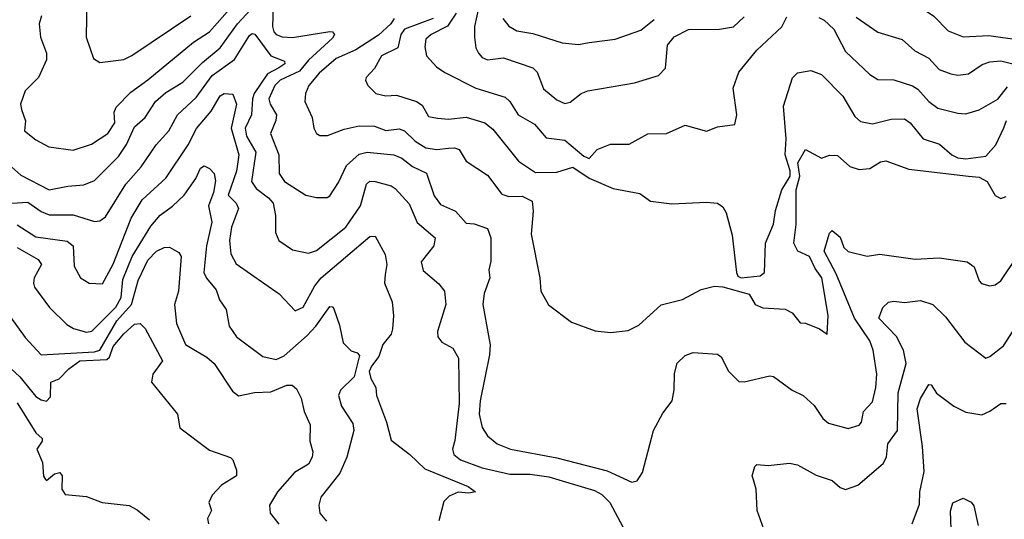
# Model space of a CAD drawing. Extents: x 1308313 to 1441400, y 959662 to 1036319.
# Tile 367 of 656: x 1373565 to 1377249, y 1011242 to 1013111. Entities that reach past the tile are written whole.
import ezdxf

# ---------------------------------------------------------------- set-up
doc = ezdxf.new("R2010")
doc.units = 0

msp = doc.modelspace()

# ---------------------------------------------------------------- linework, layer by layer
at = {"layer": '0CON10XD'}
for points in [[(1373646.1, 1013125), (1373637.9, 1013095), (1373643.1, 1013045), (1373665.4, 1012985), (1373665, 1012960), (1373635.5, 1012895), (1373585.5, 1012845), (1373568.6, 1012795), (1373572, 1012775), (1373587, 1012733), (1373582.9, 1012695), (1373625, 1012660.8), (1373674.3, 1012635), (1373765, 1012622.3), (1373834.2, 1012645), (1373895, 1012685.5), (1373921.1, 1012725), (1373918.8, 1012765), (1373926, 1012784), (1373980.3, 1012839.7), (1374045, 1012885.2), (1374215, 1013026.4), (1374275, 1013065.3), (1374388.6, 1013195)], [(1373816.8, 1013195), (1373813.5, 1013045), (1373840.8, 1012965), (1373865, 1012950), (1373955, 1012962.2), (1373985, 1012976.9), (1374204.9, 1013125.1)], [(1374514.8, 1013195), (1374510.5, 1013085), (1374515.2, 1013065.2), (1374525, 1013054.8), (1374546.6, 1013046.6), (1374585, 1013044.5), (1374725, 1013067.1), (1374735.6, 1013065), (1374742.7, 1013055), (1374735, 1013041.5), (1374645, 1012959.4), (1374611.7, 1012918.3), (1374539.3, 1012885), (1374519.4, 1012865), (1374497.5, 1012815), (1374501.9, 1012795), (1374525.3, 1012755), (1374523.6, 1012733.6), (1374503.6, 1012685), (1374534.3, 1012605), (1374535.5, 1012535), (1374555.6, 1012505), (1374635, 1012454.5), (1374675, 1012445.6), (1374715, 1012445.7), (1374725, 1012451.4), (1374757.9, 1012502.1), (1374787.5, 1012565), (1374835, 1012607.7), (1374865.2, 1012614.8), (1374965, 1012604.8), (1374995, 1012593.3), (1375035, 1012561.6), (1375086.8, 1012536.8), (1375115, 1012451.4), (1375139.7, 1012419.7), (1375195, 1012394.7), (1375235, 1012349.2), (1375265, 1012347.5), (1375315, 1012330), (1375327.5, 1012295), (1375327.5, 1012207.5), (1375320, 1012175), (1375323.5, 1012145), (1375303.3, 1012086.8), (1375297.2, 1012045), (1375319, 1011929), (1375325.2, 1011895), (1375323.2, 1011856.8), (1375287.6, 1011685), (1375284.3, 1011635), (1375295, 1011586.2), (1375314.6, 1011555), (1375351.9, 1011525), (1375401.2, 1011505), (1375575, 1011472.2), (1375763.4, 1011423.4), (1375855, 1011381.2), (1375875, 1011386.7), (1375895, 1011417.5), (1375936.7, 1011575), (1375970.8, 1011639.2), (1376005.4, 1011685), (1376013.4, 1011726.6), (1376015, 1011787.5), (1376025, 1011825.6), (1376055, 1011854.3), (1376085, 1011866.2), (1376175, 1011859.4), (1376189.6, 1011849.6), (1376199.4, 1011830.6), (1376215, 1011797.8), (1376255, 1011758.1), (1376275, 1011756.9), (1376371.4, 1011778.6), (1376385, 1011776.9), (1376455, 1011725.6), (1376495.8, 1011705), (1376537.4, 1011667.4), (1376569.1, 1011619.1), (1376591.5, 1011601.5), (1376665, 1011582.5), (1376705.3, 1011594.7), (1376714, 1011606), (1376721.9, 1011645), (1376755, 1011682), (1376768.1, 1011735), (1376771.6, 1011785), (1376757.6, 1011875), (1376745, 1011909.5), (1376688.7, 1011995), (1376619.7, 1012159.7), (1376574.8, 1012245.2), (1376595, 1012312.5), (1376605, 1012322), (1376635, 1012297.1), (1376648.6, 1012258.6), (1376665, 1012244), (1376735, 1012225.9), (1376783.3, 1012233.3)], [(1373535, 1012559.6), (1373569.5, 1012529.5), (1373675, 1012474.8), (1373745, 1012488.6), (1373805, 1012492.7), (1373845, 1012509.6), (1373935, 1012599.3), (1373964.5, 1012644.5), (1373995, 1012710.4), (1374035, 1012744.6), (1374072.5, 1012805), (1374111.6, 1012838.4), (1374175, 1012877.4), (1374249.1, 1012950.9), (1374315.2, 1013005), (1374379.4, 1013095), (1374444.5, 1013165)], [(1375284.3, 1013165), (1375267.1, 1013085), (1375265.9, 1013045), (1375271.6, 1013005), (1375280.9, 1012985), (1375295, 1012969.3), (1375315, 1012960.3), (1375375, 1012967.9), (1375485, 1012931.1), (1375500.4, 1012915), (1375525, 1012852.5), (1375575, 1012810.4), (1375605, 1012796.9), (1375625, 1012801.9), (1375665.4, 1012834.6), (1375690.6, 1012845), (1375865.2, 1012874.8), (1375955, 1012902), (1375981.2, 1012928.8), (1375988.5, 1013015), (1376012.9, 1013047.1), (1376066.6, 1013073.4), (1376182.5, 1013075), (1376235.7, 1013084.3), (1376275, 1013121)], [(1376905, 1013169.2), (1376935, 1013157.9), (1376985, 1013123.8), (1377038.5, 1013068.5), (1377095, 1013047.2), (1377191.3, 1013051.3), (1377305, 1013035.6)], [(1374965.4, 1013115.4), (1374953.4, 1013095), (1374907.2, 1013052.8), (1374822.5, 1012997.5), (1374749.2, 1012965), (1374685, 1012910.4), (1374646.9, 1012865), (1374634, 1012835), (1374631.3, 1012805), (1374659.2, 1012745), (1374665.8, 1012705), (1374675.7, 1012685.7), (1374687.3, 1012677.3), (1374717, 1012677), (1374778.6, 1012701.4), (1374835, 1012713.7), (1374892.2, 1012712.2), (1374935, 1012696.7), (1374985, 1012702.5), (1375005, 1012695.4), (1375045, 1012656.5), (1375085, 1012631.9), (1375125, 1012624.8), (1375169.3, 1012630.7), (1375192, 1012632), (1375209.4, 1012625), (1375235, 1012581.9), (1375315, 1012529.1), (1375368.8, 1012458.8), (1375395, 1012450), (1375445, 1012451.3), (1375482.6, 1012432.6), (1375485.6, 1012395), (1375478.6, 1012308.6), (1375511.5, 1012145), (1375514.5, 1012095), (1375543.9, 1012043.9), (1375630, 1011980), (1375717.5, 1011947.5), (1375775, 1011940.9), (1375841.1, 1011948.9), (1375881.3, 1011968.7), (1375965, 1012044.2), (1376045, 1012064.4), (1376115, 1012101.8), (1376165, 1012114), (1376195, 1012111.5), (1376294.2, 1012084.2), (1376316, 1012045), (1376345, 1012032.7), (1376428.3, 1012028.3), (1376454.4, 1012015), (1376485, 1011977.5), (1376505, 1011976.2), (1376557.5, 1011955), (1376586, 1011935), (1376589.2, 1012005), (1376565.8, 1012145), (1376540.5, 1012180.5), (1376520.4, 1012225), (1376476.4, 1012245), (1376460.9, 1012275), (1376470.4, 1012345), (1376470.1, 1012475), (1376484, 1012525), (1376476.7, 1012575), (1376504.5, 1012625.5), (1376565, 1012593.1), (1376595, 1012604.4), (1376625, 1012602.9), (1376671.1, 1012561.1), (1376705, 1012550), (1376745, 1012553.6), (1376785, 1012578.8), (1376805, 1012582.7), (1376891.8, 1012551.8), (1377114.6, 1012525.4), (1377155, 1012521.5), (1377185, 1012505.6), (1377215, 1012453.3), (1377235, 1012442.2), (1377255, 1012448.9)], [(1375111.5, 1013115), (1375004.8, 1013075), (1374990.7, 1013055), (1374979.4, 1013005), (1374919.2, 1012975), (1374892.2, 1012927.8), (1374860.6, 1012895), (1374858.9, 1012885), (1374866.9, 1012865), (1374897.5, 1012835), (1374935, 1012825.4), (1374975, 1012828.2), (1375049.2, 1012805), (1375071.1, 1012791.1), (1375095, 1012748.8), (1375127.9, 1012742.1), (1375168.8, 1012738.8), (1375235, 1012746.3), (1375305, 1012724.6), (1375335, 1012701.8), (1375431.5, 1012581.5), (1375495, 1012539.5), (1375575, 1012540.7), (1375635, 1012559.5), (1375695, 1012518.6), (1375785, 1012479.8), (1375885, 1012460.7), (1375925, 1012431.9), (1376005, 1012421.5), (1376135, 1012428.4), (1376175.5, 1012425), (1376195, 1012411.4), (1376208.1, 1012388.1), (1376230.9, 1012305), (1376246.3, 1012165), (1376252.1, 1012152.1), (1376264.3, 1012145), (1376335, 1012152.2), (1376351.2, 1012165), (1376354.7, 1012275.3), (1376385, 1012345.8), (1376393, 1012397), (1376416.1, 1012475), (1376447.9, 1012525), (1376447.6, 1012545), (1376429.3, 1012605), (1376432.3, 1012665), (1376423, 1012787), (1376456.4, 1012893.6), (1376475, 1012912.1), (1376525, 1012920.4), (1376565, 1012905.5), (1376644.3, 1012824.3), (1376688.9, 1012748.9), (1376710.2, 1012730.2), (1376755, 1012721.1), (1376825, 1012739.2), (1376875, 1012739.5), (1376896.2, 1012725), (1376945, 1012665.4), (1377005.8, 1012645.8), (1377051.9, 1012605), (1377074.7, 1012594.7), (1377105, 1012590.7), (1377179.3, 1012600.7), (1377217.4, 1012642.6), (1377246.4, 1012706.4), (1377256.3, 1012733.7)], [(1375197.6, 1013135), (1375165, 1013086.9), (1375104.3, 1013055), (1375085, 1013037.5), (1375080.9, 1013009.1), (1375086.9, 1012975), (1375124.3, 1012935), (1375155, 1012913.6), (1375272, 1012855), (1375380.8, 1012820.8), (1375398.2, 1012805), (1375430, 1012755), (1375490.6, 1012720.6), (1375535, 1012669), (1375605, 1012660), (1375675, 1012600.3), (1375695, 1012591.9), (1375725.3, 1012624.7), (1375775, 1012645.3), (1375844.7, 1012645.3), (1375915, 1012683.8), (1375984.8, 1012684.8), (1376055, 1012716.5), (1376135, 1012693.8), (1376175, 1012710), (1376240.9, 1012719.1), (1376248.1, 1012755), (1376234.8, 1012855), (1376255.6, 1012915), (1376323.1, 1012996.9), (1376416.1, 1013083.9), (1376435, 1013121.5)], [(1375372, 1013115), (1375395, 1013086.4), (1375425, 1013068.6), (1375485, 1013059.5), (1375595, 1013023.6), (1375655, 1013017.3), (1375695.9, 1013025.9), (1375792.5, 1013037.5), (1375888.3, 1013071.7), (1375939, 1013111)], [(1376555, 1013119.5), (1376575, 1013108.8), (1376611.2, 1013075), (1376655, 1012991.2), (1376745, 1012905.5), (1376775, 1012886.7), (1376835, 1012885.4), (1376905, 1012863.2), (1376925, 1012851.3), (1376966.2, 1012805), (1377000.2, 1012780.2), (1377075, 1012760.7), (1377105, 1012758.7), (1377155, 1012773.2), (1377225, 1012813.6), (1377260.9, 1012859.1)], [(1376695, 1013120.5), (1376775, 1013064.6), (1376866.4, 1013036.4), (1376914.2, 1012994.2), (1376966.2, 1012966.2), (1377005, 1012924.7), (1377048.4, 1012908.4), (1377075, 1012903.2), (1377115, 1012908.1), (1377166.4, 1012943.6), (1377195, 1012953.3), (1377235, 1012956.4), (1377295, 1012941.4)], [(1373495, 1012422.5), (1373595, 1012428.4), (1373645, 1012393.5), (1373675, 1012381.2), (1373765, 1012381.1), (1373845, 1012356.2), (1373865, 1012359.1), (1373886, 1012374), (1373962.6, 1012495), (1374019.9, 1012560.1), (1374075, 1012643.1), (1374122.9, 1012695), (1374155.9, 1012755), (1374225, 1012820), (1374285, 1012902.3), (1374368.7, 1012961.3), (1374425, 1013051.8), (1374435, 1013059.2), (1374445, 1013056.4), (1374505, 1012975.9), (1374556.2, 1012955), (1374557.5, 1012945), (1374535, 1012931), (1374492.4, 1012907.6), (1374442.3, 1012835), (1374435.4, 1012815), (1374432.6, 1012755), (1374408.5, 1012705), (1374413.8, 1012675), (1374449, 1012615), (1374432.1, 1012505), (1374449.1, 1012479.1), (1374496.1, 1012445), (1374513.2, 1012425), (1374522.1, 1012377.9), (1374521.5, 1012315), (1374534.4, 1012285), (1374585, 1012249.5), (1374645, 1012237.9), (1374675, 1012247.9), (1374784.7, 1012335), (1374839.7, 1012415), (1374862.5, 1012495), (1374875, 1012506.4), (1374895, 1012505.5), (1374955, 1012489.7), (1374969.8, 1012479.8), (1375022, 1012422), (1375051.8, 1012351.8), (1375119.5, 1012295), (1375114.5, 1012265), (1375066.9, 1012205), (1375075, 1012172.5), (1375132.9, 1012122.9), (1375154.5, 1012095), (1375158.7, 1012045), (1375128.1, 1011945), (1375129.4, 1011925), (1375144.3, 1011905), (1375185, 1011881.8), (1375206.6, 1011845), (1375209.4, 1011675), (1375193, 1011537), (1375183.8, 1011505), (1375189.1, 1011485), (1375214.5, 1011465), (1375295, 1011434.8), (1375398.3, 1011411.7), (1375475, 1011411.7), (1375545, 1011400.6), (1375715, 1011349.5), (1375743.5, 1011335), (1375772.8, 1011305), (1375831.1, 1011195)], [(1373555, 1012343.9), (1373625, 1012299.2), (1373743, 1012283), (1373764.8, 1012264.8), (1373768.4, 1012188.4), (1373791.9, 1012145), (1373825, 1012125.6), (1373875, 1012123.1), (1373915, 1012196.5), (1373981.7, 1012368.3), (1374023.4, 1012436.6), (1374111.5, 1012518.5), (1374195, 1012643.3), (1374226.1, 1012703.9), (1374281.8, 1012768.2), (1374314.4, 1012825.6), (1374330, 1012835), (1374362.7, 1012832.7), (1374375.7, 1012795), (1374355.9, 1012705), (1374384.8, 1012605), (1374375.6, 1012544.5), (1374344.8, 1012455), (1374374.8, 1012424.8), (1374383.7, 1012405), (1374357.7, 1012335), (1374350, 1012285), (1374354.5, 1012235), (1374375, 1012197.8), (1374535.8, 1012085), (1374595, 1012022.5), (1374625, 1012035.6), (1374669.3, 1012115), (1374693.2, 1012145), (1374875, 1012300.5), (1374895, 1012300.8), (1374932.8, 1012232.8), (1374938.6, 1012195), (1374932.7, 1012157.3), (1374929.7, 1012125), (1374958.2, 1012055), (1374963.4, 1012003.4), (1374960, 1011955), (1374955.3, 1011935), (1374924, 1011896), (1374908.6, 1011851.4), (1374880.7, 1011815), (1374873, 1011795), (1374878.8, 1011768.8), (1374897, 1011735), (1374899.7, 1011705), (1374937.4, 1011605), (1374955, 1011538), (1375025, 1011484.3), (1375080.9, 1011430.9), (1375242.5, 1011365), (1375270, 1011345), (1375245, 1011340), (1375205, 1011343.3), (1375171.7, 1011328.3), (1375151.7, 1011308.3), (1375133.6, 1011236.4)], [(1373555, 1012259), (1373634.5, 1012214.5), (1373646.6, 1012195), (1373619.6, 1012145), (1373616.2, 1012125), (1373620.6, 1012110.6), (1373676.7, 1012035), (1373741.1, 1011971.1), (1373766, 1011956), (1373815, 1011942.1), (1373835, 1011945.5), (1373925, 1012036), (1373945, 1012071.5), (1373951.4, 1012138.6), (1373985.3, 1012225.3), (1374055, 1012338.8), (1374090.7, 1012379.3), (1374137.2, 1012412.8), (1374180.9, 1012455), (1374223.4, 1012516.6), (1374241.9, 1012555), (1374255, 1012564.2), (1374275, 1012554.2), (1374292.5, 1012535), (1374297.8, 1012507.8), (1374290, 1012465), (1374271.8, 1012415), (1374283.7, 1012353.7), (1374263.8, 1012265), (1374253.3, 1012165), (1374263.6, 1012143.6), (1374299.9, 1012099.9), (1374313, 1012063), (1374337.4, 1012027.4), (1374348.8, 1011965), (1374375.5, 1011925), (1374475, 1011851.5), (1374525, 1011840), (1374555, 1011853.8), (1374640.6, 1011929.4), (1374673.5, 1011965), (1374725, 1012037.5), (1374735, 1012037.1), (1374740, 1012030), (1374761.1, 1011968.9), (1374775, 1011902), (1374805, 1011872.5), (1374827.5, 1011865), (1374835.8, 1011855), (1374816.7, 1011775), (1374765.3, 1011725), (1374758.2, 1011705), (1374769.2, 1011665), (1374811, 1011601), (1374814.8, 1011575), (1374788.4, 1011475), (1374763.1, 1011415), (1374691.8, 1011325), (1374683.8, 1011295), (1374688, 1011265), (1374712.9, 1011235)], [(1373515, 1012020.6), (1373585, 1011922.7), (1373645, 1011857.4), (1373845, 1011868.1), (1373865, 1011875.1), (1373927.9, 1011985), (1373983.8, 1012045), (1374008.1, 1012135), (1374045, 1012210.8), (1374076.7, 1012245), (1374105, 1012259.2), (1374125, 1012259.4), (1374160.3, 1012240.3), (1374168.5, 1012225), (1374158.8, 1012095), (1374144.6, 1012045), (1374151.3, 1011975), (1374185, 1011896), (1374223.1, 1011873.1), (1374265, 1011849.2), (1374292.1, 1011825), (1374361.1, 1011721.1), (1374383.6, 1011703.6), (1374444, 1011716), (1374505, 1011719.1), (1374565, 1011744.5), (1374584.4, 1011744.4), (1374600.5, 1011730.5), (1374618.5, 1011695), (1374629.5, 1011645), (1374652.2, 1011595), (1374650, 1011535), (1374661.1, 1011495), (1374659.5, 1011475), (1374645, 1011449.1), (1374593.1, 1011416.9), (1374528.9, 1011345), (1374500, 1011295), (1374501.9, 1011265), (1374535, 1011224.3)], [(1376783.3, 1012233.3), (1376915, 1012215.2), (1377005, 1012220.4), (1377109.2, 1012205), (1377136.4, 1012186.4), (1377154.7, 1012134.7), (1377163.9, 1012123.9), (1377195, 1012115.7), (1377215, 1012118.6), (1377235, 1012134.4), (1377296.5, 1012225)], [(1376348.8, 1011205), (1376324.6, 1011275), (1376320.6, 1011355), (1376309.9, 1011389.9), (1376305.5, 1011405), (1376315, 1011440), (1376323, 1011447), (1376365, 1011443.8), (1376445, 1011452.2), (1376475, 1011445.6), (1376545, 1011407.3), (1376605, 1011386.9), (1376635, 1011361.2), (1376655, 1011354), (1376700.3, 1011369.7), (1376795, 1011450.6), (1376807.5, 1011475), (1376812.7, 1011525), (1376849.5, 1011575), (1376851.6, 1011715), (1376881.6, 1011825), (1376871.2, 1011875), (1376845.6, 1011925.6), (1376778.9, 1011995), (1376793.8, 1012035), (1376815, 1012054), (1376835, 1012057.8), (1376875, 1012052.5), (1376935, 1012060), (1376980.8, 1012045), (1377029.2, 1011999.2), (1377101.5, 1011905), (1377180, 1011845), (1377195, 1011850.6), (1377245, 1011891.1), (1377315, 1011999.2)], [(1373476.7, 1011856.7), (1373565.3, 1011775.3), (1373625, 1011701.8), (1373645, 1011688.9), (1373665.6, 1011684.4), (1373680.3, 1011699.7), (1373681.2, 1011755), (1373712.4, 1011767.6), (1373748.8, 1011805), (1373790.6, 1011835), (1373890.6, 1011839.4), (1373901, 1011849), (1373915, 1011888.6), (1373955, 1011936.2), (1373995, 1011971.9), (1374016.2, 1011975), (1374035, 1011956), (1374099.4, 1011835), (1374062.5, 1011785), (1374057.7, 1011755), (1374155.2, 1011635.2), (1374164.5, 1011584.5), (1374275, 1011501.1), (1374353.6, 1011473.6), (1374362.5, 1011465), (1374375.8, 1011425.8), (1374375.8, 1011405), (1374319.8, 1011370.2), (1374285, 1011333.1), (1374272.5, 1011305), (1374282.5, 1011275), (1374268, 1011245), (1374271.1, 1011225)], [(1376904.5, 1011225), (1376931.7, 1011298.3), (1376933.1, 1011345), (1376948.8, 1011421.2), (1376943.1, 1011515), (1376922.3, 1011655), (1376935, 1011694.3), (1376966.8, 1011746.8), (1376975.6, 1011745), (1376995, 1011714), (1377059.2, 1011665), (1377105, 1011643.3), (1377165, 1011633.3), (1377195, 1011646.4), (1377235, 1011675.5), (1377255, 1011675.6)], [(1373555, 1011678.1), (1373625, 1011565.8), (1373648.5, 1011545), (1373649.7, 1011535), (1373629.1, 1011505), (1373650.3, 1011455), (1373653.7, 1011403.7), (1373661.3, 1011391.3), (1373665, 1011388), (1373695, 1011412.9), (1373715, 1011417.5), (1373724.4, 1011404.4), (1373723.1, 1011355), (1373735, 1011335.6), (1373815, 1011327.3), (1373874, 1011305), (1373975, 1011293.7), (1374005, 1011277.8), (1374050.1, 1011240.1)], [(1377050.2, 1011205), (1377047.6, 1011272.4), (1377055.8, 1011304.2), (1377095, 1011321.2), (1377125, 1011306.2), (1377135, 1011292.5), (1377151.1, 1011218.9)]]:
    msp.add_lwpolyline(points, dxfattribs=at)

doc.saveas('drawing.dxf')
